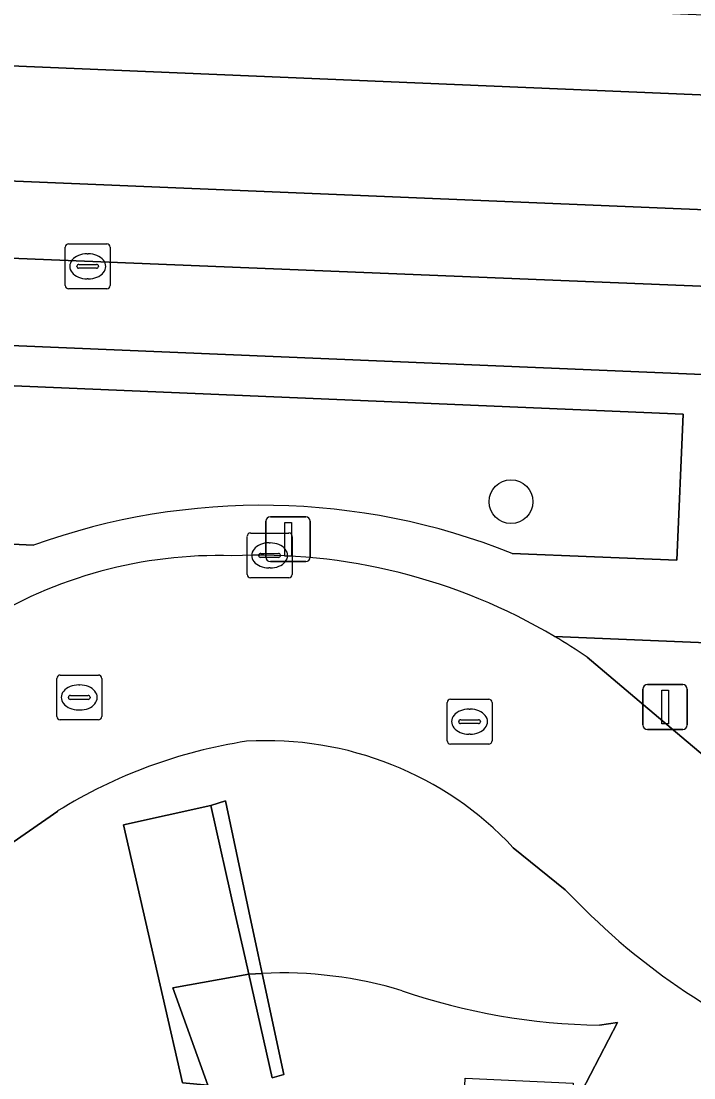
# Model space of a CAD drawing. Extents: x 160077 to 160948, y 386481 to 387498.
# Drawn here: x 160770.53 to 160785.54, y 386858.63 to 386882.21 of the extents above; entities that cross this region are included whole.
import ezdxf

# ---------------------------------------------------------------- set-up
doc = ezdxf.new("R2010")
doc.units = 0
for name, color, linetype in [('IMGEO_Afsluitpaal', 7, 'Continuous'), ('IMGEO_Boom', 7, 'Continuous'), ('IMGEO_Groenvoorziening', 7, 'Continuous'), ('IMGEO_Kolk', 7, 'Continuous'), ('IMGEO_Lichtmast', 7, 'Continuous'), ('IMGEO_Muur', 7, 'Continuous'), ('IMGEO_Parkeervlak_open', 7, 'Continuous'), ('IMGEO_Rijbaan_lokaal_gesloten', 7, 'Continuous'), ('IMGEO_Rijbaan_lokaal_open', 7, 'Continuous'), ('IMGEO_Rioolput', 7, 'Continuous'), ('IMGEO_Voetpad_open', 7, 'Continuous')]:
    doc.layers.add(name, color=color, linetype=linetype)

msp = doc.modelspace()

# ---------------------------------------------------------------- linework, layer by layer
at = {"layer": 'IMGEO_Afsluitpaal'}
for p, q in [((160784.502, 386867.403), (160785.292, 386867.403)), ((160785.292, 386867.403), (160784.502, 386867.403)), ((160784.402, 386866.503), (160784.402, 386867.303)), ((160784.402, 386867.303), (160784.402, 386866.503)), ((160785.392, 386867.303), (160785.392, 386866.503)), ((160785.392, 386866.503), (160785.392, 386867.303)), ((160785.292, 386866.403), (160784.502, 386866.403)), ((160784.502, 386866.403), (160785.292, 386866.403))]:
    msp.add_line(p, q, dxfattribs=at)
msp.add_lwpolyline([(160784.822, 386867.278), (160784.972, 386867.278), (160784.972, 386866.528), (160784.822, 386866.528), (160784.822, 386867.278)], dxfattribs=at)
for centre, start, end in [((160784.502, 386867.303), 90, 180), ((160784.502, 386867.303), 90, 180), ((160785.292, 386867.303), 0, 90), ((160785.292, 386867.303), 360, 90), ((160784.502, 386866.503), 180, 270), ((160784.502, 386866.503), 180, 270), ((160785.292, 386866.503), 270, 0), ((160785.292, 386866.503), 270, 0)]:
    msp.add_arc(centre, 0.1, start, end, dxfattribs=at)
at = {"layer": 'IMGEO_Boom'}
msp.add_circle((160781.457, 386871.484), 0.489, dxfattribs=at)
at = {"layer": 'IMGEO_Groenvoorziening'}
for points in [[(160785.161, 386870.179), (160785.303, 386873.436), (160767.554, 386874.188), (160767.402, 386870.668), (160770.804, 386870.513)], [(160781.48, 386870.33), (160785.161, 386870.179)], [(160844.489, 386865.886), (160782.43, 386868.476)], [(160783.154, 386868.015), (160784.418, 386866.949), (160785.891, 386865.706)]]:
    msp.add_lwpolyline(points, dxfattribs=at)
for centre, radius, start, end in [((160775.901, 386856.349), 15.054, 68.2458, 109.7901), ((160775.507, 386856.805), 13.57, 55.7012, 59.3257)]:
    msp.add_arc(centre, radius, start, end, dxfattribs=at)
at = {"layer": 'IMGEO_Kolk'}
for p, q in [((160771.51, 386876.309), (160771.51, 386877.161)), ((160771.585, 386877.235), (160772.437, 386877.235)), ((160772.511, 386877.161), (160772.511, 386876.309)), ((160771.998, 386877.015), (160772.023, 386877.015)), ((160771.769, 386876.729), (160771.769, 386876.741)), ((160772.207, 386876.692), (160771.809, 386876.692)), ((160771.812, 386876.778), (160772.21, 386876.778)), ((160772.253, 386876.741), (160772.253, 386876.729)), ((160772.021, 386876.455), (160771.996, 386876.455)), ((160772.437, 386876.235), (160771.585, 386876.235)), ((160775.57, 386869.859), (160775.57, 386870.711)), ((160775.645, 386870.785), (160776.497, 386870.785)), ((160776.571, 386870.711), (160776.571, 386869.859)), ((160776.058, 386870.565), (160776.083, 386870.565)), ((160775.829, 386870.279), (160775.829, 386870.291)), ((160776.267, 386870.242), (160775.869, 386870.242)), ((160775.872, 386870.328), (160776.27, 386870.328)), ((160776.313, 386870.291), (160776.313, 386870.279)), ((160776.081, 386870.005), (160776.056, 386870.005)), ((160776.497, 386869.785), (160775.645, 386869.785))]:
    msp.add_line(p, q, dxfattribs=at)
for points in [[(160771.51, 386876.309), (160771.51, 386877.161)], [(160771.585, 386877.235), (160772.437, 386877.235)], [(160772.511, 386877.161), (160772.511, 386876.309)], [(160772.437, 386876.235), (160771.585, 386876.235)], [(160775.57, 386869.859), (160775.57, 386870.711)], [(160775.645, 386870.785), (160776.497, 386870.785)], [(160776.571, 386870.711), (160776.571, 386869.859)], [(160776.497, 386869.785), (160775.645, 386869.785)]]:
    msp.add_lwpolyline(points, dxfattribs=at)
for centre, radius, start, end in [((160771.587, 386877.159), 0.0765, 91.552, 178.448), ((160771.587, 386877.159), 0.0765, 91.552, 178.448), ((160772.435, 386877.159), 0.0765, 1.552, 88.448), ((160772.435, 386877.159), 0.0765, 1.552, 88.448), ((160771.809, 386876.738), 0.0403, 85.8775, 175.7526), ((160771.806, 386876.728), 0.0366, 178.938, 274.7102), ((160772.21, 386876.735), 0.043, 264.8664, 352.4533), ((160772.214, 386876.74), 0.0386, 1.7309, 96.639), ((160771.587, 386876.311), 0.0765, 181.552, 268.448), ((160771.587, 386876.311), 0.0765, 181.552, 268.448), ((160772.435, 386876.311), 0.0765, 271.552, 358.448), ((160772.435, 386876.311), 0.0765, 271.552, 358.448), ((160775.647, 386870.709), 0.0765, 91.552, 178.448), ((160775.647, 386870.709), 0.0765, 91.552, 178.448), ((160776.495, 386870.709), 0.0765, 1.552, 88.448), ((160776.495, 386870.709), 0.0765, 1.552, 88.448), ((160775.869, 386870.288), 0.0403, 85.8775, 175.7526), ((160775.866, 386870.278), 0.0366, 178.938, 274.7102), ((160776.27, 386870.285), 0.043, 264.8664, 352.4533), ((160776.274, 386870.29), 0.0386, 1.7309, 96.639), ((160775.647, 386869.861), 0.0765, 181.552, 268.448), ((160775.647, 386869.861), 0.0765, 181.552, 268.448), ((160776.495, 386869.861), 0.0765, 271.552, 358.448), ((160776.495, 386869.861), 0.0765, 271.552, 358.448)]:
    msp.add_arc(centre, radius, start, end, dxfattribs=at)
for centre, major_axis, ratio, start_param, end_param in [((160771.997, 386876.735), (-0.387, 0.002), 0.722429, 4.712389, 7.853982), ((160772.022, 386876.735), (-0.39, 0.002), 0.717154, 1.570796, 4.712389), ((160776.057, 386870.285), (-0.387, 0.002), 0.722429, 4.712389, 7.853982), ((160776.082, 386870.285), (-0.39, 0.002), 0.717154, 1.570796, 4.712389)]:
    msp.add_ellipse(centre, major_axis=major_axis, ratio=ratio, start_param=start_param, end_param=end_param, dxfattribs=at)
at = {"layer": 'IMGEO_Lichtmast'}
for p, q in [((160775.988, 386870.246), (160775.988, 386871.046)), ((160775.988, 386871.046), (160775.988, 386870.246)), ((160776.088, 386871.146), (160776.878, 386871.146)), ((160776.878, 386871.146), (160776.088, 386871.146)), ((160776.978, 386871.046), (160776.978, 386870.246)), ((160776.978, 386870.246), (160776.978, 386871.046)), ((160776.878, 386870.146), (160776.088, 386870.146)), ((160776.088, 386870.146), (160776.878, 386870.146))]:
    msp.add_line(p, q, dxfattribs=at)
msp.add_lwpolyline([(160776.408, 386871.021), (160776.558, 386871.021), (160776.558, 386870.271), (160776.408, 386870.271), (160776.408, 386871.021)], dxfattribs=at)
for centre, start, end in [((160776.088, 386871.046), 90, 180), ((160776.088, 386871.046), 90, 180), ((160776.878, 386871.046), 0, 90), ((160776.878, 386871.046), 360, 90), ((160776.088, 386870.246), 180, 270), ((160776.088, 386870.246), 180, 270), ((160776.878, 386870.246), 270, 0), ((160776.878, 386870.246), 270, 0)]:
    msp.add_arc(centre, 0.1, start, end, dxfattribs=at)
at = {"layer": 'IMGEO_Muur'}
for points in [[(160775.608, 386860.939), (160775.905, 386860.959), (160775.817, 386861.371), (160775.61, 386862.347), (160775.085, 386864.813), (160774.756, 386864.703), (160775.305, 386862.279), (160775.524, 386861.309)], [(160776.13, 386858.632), (160776.385, 386858.703), (160775.905, 386860.959), (160775.608, 386860.939)]]:
    msp.add_lwpolyline(points, close=True, dxfattribs=at)
at = {"layer": 'IMGEO_Parkeervlak_open'}
for points in [[(160835.02, 386874.21), (160808.053, 386875.383), (160766.797, 386877.056)], [(160767.979, 386875.063), (160805.778, 386873.482), (160826.91, 386872.581), (160831.754, 386872.393), (160831.882, 386872.388)]]:
    msp.add_lwpolyline(points, dxfattribs=at)
at = {"layer": 'IMGEO_Rijbaan_lokaal_gesloten'}
for points in [[(160863.663, 386879.082), (160862.969, 386879.116), (160846.402, 386879.771), (160846.162, 386879.773), (160839.174, 386880.052), (160837.108, 386880.156), (160768.112, 386883.095), (160751.946, 386883.602), (160748.785, 386883.77), (160748.715, 386882.113), (160851.814, 386877.783), (160863.542, 386877.585)], [(160748.555, 386879.546), (160748.445, 386877.793), (160751.613, 386877.745), (160766.797, 386877.056), (160808.053, 386875.383), (160835.02, 386874.21)], [(160833.059, 386876.029), (160748.555, 386879.546)]]:
    msp.add_lwpolyline(points, dxfattribs=at)
at = {"layer": 'IMGEO_Rijbaan_lokaal_open'}
for points in [[(160748.715, 386882.113), (160748.555, 386879.546), (160833.059, 386876.029)], [(160851.493, 386873.373), (160851.814, 386877.783), (160748.715, 386882.113)], [(160785.891, 386865.706), (160784.418, 386866.949), (160783.154, 386868.015)], [(160764.946, 386865.578), (160767.281, 386861.865), (160767.583, 386862.022), (160767.884, 386862.182), (160771.341, 386864.582)], [(160781.508, 386863.763), (160782.667, 386862.826), (160783.101, 386862.394)]]:
    msp.add_lwpolyline(points, dxfattribs=at)
for centre, radius, start, end in [((160774.928, 386860.248), 10.034, 88.2799, 122.0527), ((160775.804, 386857.279), 13.011, 59.3843, 92.532), ((160775.507, 386856.805), 13.57, 55.7012, 59.3257), ((160777.246, 386855.064), 11.202, 98.6747, 121.8166), ((160776.005, 386858.614), 7.537, 43.0971, 93.4064), ((160793.19, 386872.433), 14.233, 224.8565, 251.6737)]:
    msp.add_arc(centre, radius, start, end, dxfattribs=at)
at = {"layer": 'IMGEO_Rioolput'}
for p, q in [((160771.322, 386866.69), (160771.322, 386867.542)), ((160771.397, 386867.616), (160772.249, 386867.616)), ((160772.323, 386867.542), (160772.323, 386866.69)), ((160771.81, 386867.396), (160771.835, 386867.396)), ((160771.581, 386867.11), (160771.581, 386867.122)), ((160772.019, 386867.073), (160771.621, 386867.073)), ((160771.624, 386867.159), (160772.022, 386867.159)), ((160772.065, 386867.122), (160772.065, 386867.11)), ((160780.033, 386866.151), (160780.033, 386867.003)), ((160780.108, 386867.077), (160780.96, 386867.077)), ((160781.034, 386867.003), (160781.034, 386866.151)), ((160771.833, 386866.836), (160771.808, 386866.836)), ((160780.521, 386866.857), (160780.546, 386866.857)), ((160772.249, 386866.616), (160771.397, 386866.616)), ((160780.292, 386866.571), (160780.292, 386866.583)), ((160780.73, 386866.534), (160780.332, 386866.534)), ((160780.335, 386866.62), (160780.733, 386866.62)), ((160780.776, 386866.583), (160780.776, 386866.571)), ((160780.544, 386866.297), (160780.519, 386866.297)), ((160780.96, 386866.077), (160780.108, 386866.077))]:
    msp.add_line(p, q, dxfattribs=at)
for points in [[(160771.322, 386866.69), (160771.322, 386867.542)], [(160771.397, 386867.616), (160772.249, 386867.616)], [(160772.323, 386867.542), (160772.323, 386866.69)], [(160780.033, 386866.151), (160780.033, 386867.003)], [(160780.108, 386867.077), (160780.96, 386867.077)], [(160781.034, 386867.003), (160781.034, 386866.151)], [(160772.249, 386866.616), (160771.397, 386866.616)], [(160780.96, 386866.077), (160780.108, 386866.077)]]:
    msp.add_lwpolyline(points, dxfattribs=at)
for centre, radius, start, end in [((160771.399, 386867.54), 0.0765, 91.552, 178.448), ((160771.399, 386867.54), 0.0765, 91.552, 178.448), ((160772.247, 386867.54), 0.0765, 1.552, 88.448), ((160772.247, 386867.54), 0.0765, 1.552, 88.448), ((160771.621, 386867.119), 0.0403, 85.8775, 175.7526), ((160771.618, 386867.109), 0.0366, 178.938, 274.7102), ((160772.022, 386867.116), 0.043, 264.8664, 352.4533), ((160772.026, 386867.121), 0.0386, 1.7309, 96.639), ((160780.11, 386867.001), 0.0765, 91.552, 178.448), ((160780.11, 386867.001), 0.0765, 91.552, 178.448), ((160780.958, 386867.001), 0.0765, 1.552, 88.448), ((160780.958, 386867.001), 0.0765, 1.552, 88.448), ((160771.399, 386866.692), 0.0765, 181.552, 268.448), ((160771.399, 386866.692), 0.0765, 181.552, 268.448), ((160772.247, 386866.692), 0.0765, 271.552, 358.448), ((160772.247, 386866.692), 0.0765, 271.552, 358.448), ((160780.332, 386866.58), 0.0403, 85.8775, 175.7526), ((160780.329, 386866.57), 0.0366, 178.938, 274.7102), ((160780.733, 386866.577), 0.043, 264.8664, 352.4533), ((160780.737, 386866.582), 0.0386, 1.7309, 96.639), ((160780.11, 386866.153), 0.0765, 181.552, 268.448), ((160780.11, 386866.153), 0.0765, 181.552, 268.448), ((160780.958, 386866.153), 0.0765, 271.552, 358.448), ((160780.958, 386866.153), 0.0765, 271.552, 358.448)]:
    msp.add_arc(centre, radius, start, end, dxfattribs=at)
for centre, major_axis, ratio, start_param, end_param in [((160771.809, 386867.116), (-0.387, 0.002), 0.722429, 4.712389, 7.853982), ((160771.834, 386867.116), (-0.39, 0.002), 0.717154, 1.570796, 4.712389), ((160780.52, 386866.577), (-0.387, 0.002), 0.722429, 4.712389, 7.853982), ((160780.545, 386866.577), (-0.39, 0.002), 0.717154, 1.570796, 4.712389)]:
    msp.add_ellipse(centre, major_axis=major_axis, ratio=ratio, start_param=start_param, end_param=end_param, dxfattribs=at)
at = {"layer": 'IMGEO_Voetpad_open'}
for points in [[(160851.35, 386865.605), (160851.431, 386867.432), (160851.651, 386870.846), (160850.233, 386871.015), (160848.582, 386871.284), (160845.662, 386872.384), (160845.412, 386867.651), (160844.674, 386867.682), (160828.46, 386868.361), (160828.58, 386871.564), (160831.721, 386871.511), (160831.754, 386872.393), (160826.91, 386872.581), (160805.778, 386873.482), (160767.979, 386875.063)], [(160770.804, 386870.513), (160767.402, 386870.668), (160767.554, 386874.188), (160785.303, 386873.436), (160785.161, 386870.179), (160781.48, 386870.33)], [(160739.424, 386871.695), (160739.379, 386870.538), (160739.238, 386868.646), (160739.197, 386867.61), (160739.696, 386867.593), (160739.343, 386857.52), (160745.381, 386858.016), (160774.661, 386856.79), (160774.688, 386858.469), (160774.13, 386858.518), (160772.812, 386864.272), (160774.756, 386864.703), (160775.085, 386864.813), (160775.61, 386862.347), (160775.817, 386861.371), (160775.905, 386860.959)], [(160782.43, 386868.476), (160844.489, 386865.886), (160845.327, 386865.851), (160845.273, 386864.567), (160845.143, 386860.624)], [(160771.341, 386864.582), (160767.884, 386862.182), (160767.583, 386862.022), (160767.281, 386861.865), (160766.13, 386861.294), (160766.345, 386860.843), (160762.885, 386859.459), (160762.759, 386859.943)], [(160783.101, 386862.394), (160782.667, 386862.826), (160781.508, 386863.763)], [(160775.905, 386860.959), (160776.385, 386858.703), (160776.13, 386858.632), (160775.608, 386860.939), (160773.911, 386860.635), (160774.688, 386858.469), (160780.416, 386858.269), (160780.433, 386858.625), (160782.842, 386858.512), (160782.828, 386857.927), (160783.831, 386859.867), (160783.432, 386859.807)], [(160783.432, 386859.807), (160783.831, 386859.867), (160782.828, 386857.927), (160782.797, 386856.574), (160845.158, 386853.967), (160845.343, 386853.959), (160845.292, 386851.952), (160850.783, 386851.708), (160860.611, 386851.265), (160860.786, 386855.309)]]:
    msp.add_lwpolyline(points, dxfattribs=at)
msp.add_lwpolyline([(160775.524, 386861.309), (160775.305, 386862.279), (160774.756, 386864.703), (160772.812, 386864.272), (160774.13, 386858.518), (160774.688, 386858.469), (160773.911, 386860.635), (160775.608, 386860.939)], close=True, dxfattribs=at)
for centre, radius, start, end in [((160775.901, 386856.349), 15.054, 68.2458, 109.7901), ((160774.928, 386860.248), 10.034, 88.2799, 122.0527), ((160775.804, 386857.279), 13.011, 59.3843, 92.532), ((160777.246, 386855.064), 11.202, 98.6747, 121.8166), ((160776.005, 386858.614), 7.537, 43.0971, 93.4064), ((160793.19, 386872.433), 14.233, 224.8565, 251.6737), ((160776.36, 386851.832), 9.138, 73.0206, 92.8558), ((160776.36, 386851.832), 9.138, 73.0206, 92.8558), ((160783.628, 386873.987), 14.181, 251.0779, 269.2092), ((160783.628, 386873.987), 14.181, 251.0779, 269.2092)]:
    msp.add_arc(centre, radius, start, end, dxfattribs=at)

doc.saveas('drawing.dxf')
